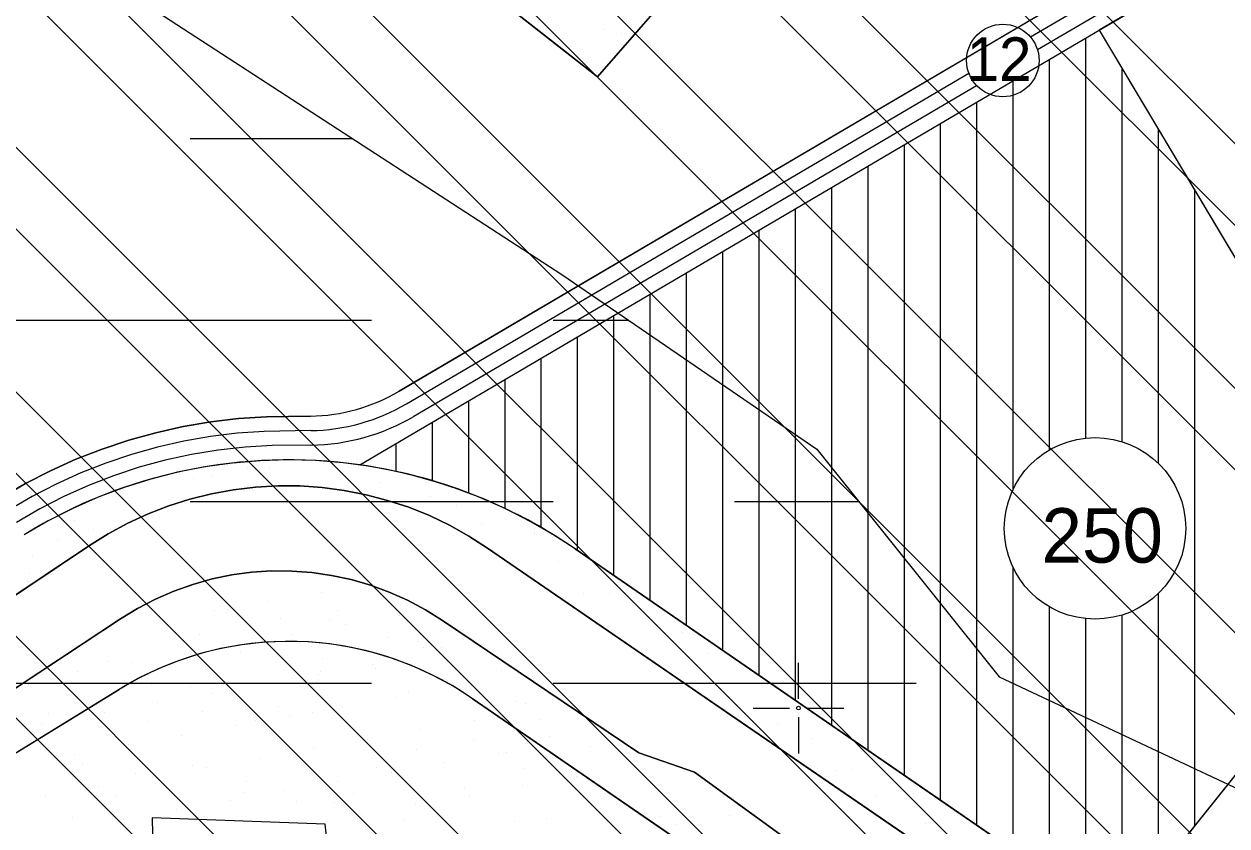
# Model space of a CAD drawing. Extents: x 419109 to 421295, y 4452223 to 4457798.
# Drawn here: x 420786.7 to 421118, y 4456967.5 to 4457188.4 of the extents above; entities that cross this region are included whole.
import ezdxf

# ---------------------------------------------------------------- set-up
doc = ezdxf.new("R2010")
doc.units = 0
for name, color, linetype in [('ADA', 7, 'Continuous'), ('ADAKENARI', 7, 'Continuous'), ('Default', 7, 'Continuous'), ('IPTAL', 7, 'Continuous'), ('KALDIRIM', 7, 'Continuous'), ('KD_DAIRE', 7, 'Continuous'), ('KD_YGEN', 7, 'Continuous'), ('PAFTALAMA', 7, 'Continuous'), ('PL_AYA_BOLGE_PARKI', 7, 'Continuous'), ('PL_AYA_PARK_DINLENME', 7, 'Continuous'), ('PL_KA_TARIM_ALANI', 7, 'Continuous'), ('PL_KON_MEV_250', 7, 'Continuous'), ('PL_TA_K_DERE', 7, 'Continuous'), ('SM_DAIRE', 7, 'Continuous'), ('SM_TAKS', 7, 'Continuous'), ('SN_TASKIN', 7, 'Continuous'), ('SN_TR_SIVILASMA', 7, 'Continuous'), ('SN_TR_TASKIN', 7, 'Continuous'), ('TR_ORTAYOGUNKONUT', 7, 'Continuous'), ('TR_PARKALANI', 7, 'Continuous')]:
    doc.layers.add(name, color=color, linetype=linetype)

# ---------------------------------------------------------------- blocks, each defined once
blk = doc.blocks.new('POINT_DISPLAY')
at = {"layer": 'Default'}
blk.add_line((0, 0), (0, 0), dxfattribs=at)

msp = doc.modelspace()

# ---------------------------------------------------------------- linework, layer by layer
at = {"layer": 'ADA'}
for p, q in [((420872.32, 4457230.59), (420944.69, 4457173.87)), ((420944.69, 4457173.87), (420983.82, 4457218.86))]:
    msp.add_line(p, q, dxfattribs=at)
at = {"layer": 'ADAKENARI'}
for p, q in [((421261.97, 4457305.97), (420889.99, 4457087.27)), ((421082.81, 4457186.72), (421276.69, 4457300.71)), ((420879.18, 4457066.99), (421082.81, 4457186.72)), ((421082.81, 4457186.72), (421168.99, 4457042.41)), ((420845.79, 4457079.74), (420838.12, 4457078.84)), ((420853.5, 4457080.25), (420845.79, 4457079.74)), ((420865.6, 4457080.43), (420853.5, 4457080.25)), ((420822.97, 4457075.86), (420815.53, 4457073.8)), ((420830.51, 4457077.54), (420822.97, 4457075.86)), ((420838.12, 4457078.84), (420830.51, 4457077.54)), ((420815.53, 4457073.8), (420808.2, 4457071.36)), ((420808.2, 4457071.36), (420801, 4457068.55)), ((420801, 4457068.55), (420793.96, 4457065.37)), ((420793.96, 4457065.37), (420787.1, 4457061.84)), ((420787.1, 4457061.84), (420780.42, 4457057.96)), ((420838.35, 4457059.03), (420844.38, 4457060.14)), ((420844.38, 4457060.14), (420850.46, 4457060.87)), ((420850.46, 4457060.87), (420856.58, 4457061.22)), ((420856.58, 4457061.22), (420862.71, 4457061.18)), ((420862.71, 4457061.18), (420868.82, 4457060.76)), ((420868.82, 4457060.76), (420874.9, 4457059.96)), ((420874.9, 4457059.96), (420880.91, 4457058.78)), ((420826.56, 4457055.69), (420832.4, 4457057.54)), ((420832.4, 4457057.54), (420838.35, 4457059.03)), ((420880.91, 4457058.78), (420886.84, 4457057.22)), ((420886.84, 4457057.22), (420892.66, 4457055.3)), ((420815.29, 4457050.9), (420820.85, 4457053.47)), ((420820.85, 4457053.47), (420826.56, 4457055.69)), ((420892.66, 4457055.3), (420898.35, 4457053.01)), ((420898.35, 4457053.01), (420903.88, 4457050.38)), ((420809.9, 4457047.99), (420815.29, 4457050.9)), ((420903.88, 4457050.38), (420909.23, 4457047.4)), ((420804.7, 4457044.74), (420809.9, 4457047.99)), ((420909.23, 4457047.4), (420914.39, 4457044.09)), ((420630.95, 4456928.5), (420804.7, 4457044.74)), ((420914.39, 4457044.09), (421171.91, 4456867.37)), ((420938.49, 4457043.86), (421082.79, 4456944.58)), ((421168.99, 4457042.41), (421087.91, 4456941.06)), ((420843.9, 4457036.68), (420838.48, 4457035.56)), ((420849.38, 4457037.41), (420843.9, 4457036.68)), ((420854.9, 4457037.77), (420849.38, 4457037.41)), ((420860.42, 4457037.74), (420854.9, 4457037.77)), ((420865.94, 4457037.33), (420860.42, 4457037.74)), ((420871.41, 4457036.54), (420865.94, 4457037.33)), ((420876.81, 4457035.38), (420871.41, 4457036.54)), ((420833.16, 4457034.08), (420827.95, 4457032.23)), ((420838.48, 4457035.56), (420833.16, 4457034.08)), ((420882.12, 4457033.84), (420876.81, 4457035.38)), ((420887.31, 4457031.94), (420882.12, 4457033.84)), ((420822.88, 4457030.02), (420817.98, 4457027.47)), ((420827.95, 4457032.23), (420822.88, 4457030.02)), ((420892.36, 4457029.68), (420887.31, 4457031.94)), ((420897.24, 4457027.09), (420892.36, 4457029.68)), ((420817.98, 4457027.47), (420813.26, 4457024.59)), ((420901.93, 4457024.15), (420897.24, 4457027.09)), ((420813.26, 4457024.59), (420739.37, 4456975.79)), ((420956.05, 4456987.65), (420901.93, 4457024.15)), ((420547.79, 4456842.07), (420812.9, 4457005.15)), ((420910.15, 4457002.67), (421151.42, 4456836.67)), ((420971.35, 4456982.36), (420956.05, 4456987.65)), ((421020.78, 4456946.46), (420971.35, 4456982.36))]:
    msp.add_line(p, q, dxfattribs=at)
for centre, radius, start, end in [((420864.86, 4457130.01), 49.59, 270.8558, 300.4536), ((420859.62, 4456929.21), 139.16, 81.9174, 121.5978), ((420859.62, 4456929.21), 139.16, 55.4707, 81.9174), ((420859.62, 4456929.21), 89.16, 55.4707, 121.5978)]:
    msp.add_arc(centre, radius, start, end, dxfattribs=at)
at = {"layer": 'IPTAL'}
msp.add_lwpolyline([(421117.92, 4456845.77), (421087.69, 4456887.7), (421004.15, 4456947.18), (420973.59, 4456959.21), (420970.86, 4456960.28), (420965.2, 4456935.04), (420945.78, 4456938.13), (420942.69, 4456918.71), (420931.03, 4456920.57), (420928.89, 4456920.91), (420925.17, 4456897.5), (420901.76, 4456901.22), (420895.57, 4456871.93), (420880.45, 4456871.93), (420869.64, 4456968.04), (420821.97, 4456969.8), (420824.18, 4456862.66), (420826.16, 4456766.18)], dxfattribs=at)
at = {"layer": 'KALDIRIM'}
for p, q in [((421065.85, 4457181.39), (421275.31, 4457304.53)), ((421063.92, 4457184.89), (421265.09, 4457303.17)), ((420892.02, 4457083.82), (421046.94, 4457174.91)), ((420894.05, 4457080.37), (421049.06, 4457171.51)), ((420852.84, 4457076.22), (420845.42, 4457075.69)), ((420865.66, 4457076.43), (420852.84, 4457076.22)), ((420830.71, 4457073.51), (420823.46, 4457071.86)), ((420838.04, 4457074.78), (420830.71, 4457073.51)), ((420845.42, 4457075.69), (420838.04, 4457074.78)), ((420816.3, 4457069.85), (420809.25, 4457067.49)), ((420823.46, 4457071.86), (420816.3, 4457069.85)), ((420832.86, 4457069.85), (420825.59, 4457068.27)), ((420840.19, 4457071.05), (420832.86, 4457069.85)), ((420847.58, 4457071.87), (420840.19, 4457071.05)), ((420855, 4457072.3), (420847.58, 4457071.87)), ((420865.72, 4457072.43), (420855, 4457072.3)), ((420809.25, 4457067.49), (420802.33, 4457064.76)), ((420818.42, 4457066.32), (420811.36, 4457064)), ((420825.59, 4457068.27), (420818.42, 4457066.32)), ((420802.33, 4457064.76), (420795.55, 4457061.7)), ((420811.36, 4457064), (420804.43, 4457061.31)), ((420795.55, 4457061.7), (420788.94, 4457058.29)), ((420804.43, 4457061.31), (420797.65, 4457058.27)), ((420788.94, 4457058.29), (420782.51, 4457054.56)), ((420797.65, 4457058.27), (420791.04, 4457054.88)), ((420791.04, 4457054.88), (420784.61, 4457051.15))]:
    msp.add_line(p, q, dxfattribs=at)
for radius in [53.59, 57.59]:
    msp.add_arc((420864.86, 4457130.01), radius, 270.8558, 300.4536, dxfattribs=at)
at = {"layer": 'KD_DAIRE'}
msp.add_circle((421056.31, 4457178.39), 10, dxfattribs=at)
at = {"layer": 'PAFTALAMA'}
for p, q in [((421000, 4457002.5), (421000, 4457012.5)), ((420987.5, 4457000), (420997.5, 4457000)), ((421002.5, 4457000), (421012.5, 4457000)), ((421000, 4456997.5), (421000, 4456987.5))]:
    msp.add_line(p, q, dxfattribs=at)
msp.add_circle((421000, 4457000), 0.5, dxfattribs=at)
at = {"layer": 'PL_AYA_BOLGE_PARKI'}
msp.add_lwpolyline([(420999.98, 4456940.86), (420910.15, 4457002.67), (420905.05, 4457005.93), (420899.75, 4457008.83), (420894.25, 4457011.37), (420888.6, 4457013.53), (420882.81, 4457015.3), (420876.92, 4457016.68), (420870.95, 4457017.65), (420864.92, 4457018.21), (420858.87, 4457018.37), (420852.82, 4457018.11), (420846.81, 4457017.45), (420840.85, 4457016.38), (420834.98, 4457014.9), (420829.23, 4457013.03), (420823.61, 4457010.78), (420818.16, 4457008.15), (420812.9, 4457005.15), (420547.79, 4456842.07)], dxfattribs=at)
at = {"layer": 'PL_AYA_PARK_DINLENME'}
msp.add_lwpolyline([(420903.38, 4457278.01), (420983.82, 4457218.86), (420944.69, 4457173.87), (420872.32, 4457230.59)], close=True, dxfattribs=at)
for points in [[(421082.79, 4456944.58), (420938.5, 4457043.86), (420932.08, 4457048.02), (420925.44, 4457051.82), (420918.61, 4457055.25), (420911.6, 4457058.3), (420904.43, 4457060.96), (420897.12, 4457063.22), (420889.7, 4457065.08), (420882.2, 4457066.53), (420874.62, 4457067.56), (420867, 4457068.18), (420859.35, 4457068.37), (420851.71, 4457068.15), (420844.09, 4457067.5), (420836.52, 4457066.44), (420829.01, 4457064.97), (420821.6, 4457063.08), (420814.31, 4457060.79), (420807.15, 4457058.1), (420800.15, 4457055.02), (420793.32, 4457051.57), (420786.7, 4457047.74)], [(420448.86, 4456822.28), (420630.95, 4456928.5), (420804.7, 4457044.74), (420809.9, 4457047.99), (420815.29, 4457050.9), (420820.85, 4457053.47), (420826.56, 4457055.69), (420832.4, 4457057.54), (420838.35, 4457059.03), (420844.38, 4457060.14), (420850.46, 4457060.87), (420856.58, 4457061.22), (420862.71, 4457061.18), (420868.82, 4457060.76), (420874.9, 4457059.96), (420880.91, 4457058.78), (420886.84, 4457057.22), (420892.66, 4457055.3), (420898.35, 4457053.01), (420903.88, 4457050.38), (420909.23, 4457047.4), (420914.39, 4457044.09), (421171.91, 4456867.37), (421285.4, 4456820.57)], [(420739.37, 4456975.79), (420813.26, 4457024.59), (420817.98, 4457027.47), (420822.88, 4457030.02), (420827.95, 4457032.23), (420833.16, 4457034.08), (420838.48, 4457035.56), (420843.9, 4457036.68), (420849.38, 4457037.41), (420854.9, 4457037.77), (420860.42, 4457037.74), (420865.94, 4457037.33), (420871.41, 4457036.54), (420876.81, 4457035.38), (420882.12, 4457033.84), (420887.31, 4457031.94), (420892.36, 4457029.68), (420897.24, 4457027.09), (420901.93, 4457024.15), (420956.05, 4456987.65), (420971.35, 4456982.36), (421020.78, 4456946.46), (421144.37, 4456851.12)], [(421151.42, 4456836.67), (420910.15, 4457002.67), (420905.05, 4457005.93), (420899.75, 4457008.83), (420894.25, 4457011.37), (420888.6, 4457013.53), (420882.81, 4457015.3), (420876.92, 4457016.68), (420870.95, 4457017.65), (420864.92, 4457018.21), (420858.87, 4457018.37), (420852.82, 4457018.11), (420846.81, 4457017.45), (420840.85, 4457016.38), (420834.98, 4457014.9), (420829.23, 4457013.03), (420823.61, 4457010.78), (420818.16, 4457008.15), (420812.9, 4457005.15), (420547.79, 4456842.07)]]:
    msp.add_lwpolyline(points, dxfattribs=at)
at = {"layer": 'PL_KA_TARIM_ALANI'}
msp.add_lwpolyline([(421290.4, 4457299.88), (421285.71, 4457301.56), (421276.69, 4457300.71), (421082.81, 4457186.72), (421168.99, 4457042.41), (421087.91, 4456941.06), (421179.38, 4456878.12), (421285.57, 4456837.09)], dxfattribs=at)
at = {"layer": 'PL_KON_MEV_250'}
for points in [[(420889.99, 4457087.27), (421072.13, 4457194.36), (421055.36, 4457228.47), (421058.15, 4457230.59), (421038.59, 4457256.02), (420983.82, 4457218.86), (420944.69, 4457173.87), (420931.4, 4457184.28), (420872.32, 4457230.59), (420903.38, 4457278.01), (420946.65, 4457344.05), (420907.53, 4457385.13), (421002.06, 4457448.84)], [(420780.42, 4457057.96), (420787.1, 4457061.84), (420793.96, 4457065.37), (420801, 4457068.55), (420808.2, 4457071.36), (420815.53, 4457073.8), (420822.97, 4457075.86), (420830.51, 4457077.54), (420838.12, 4457078.84), (420845.79, 4457079.74), (420853.5, 4457080.25), (420865.6, 4457080.43)]]:
    msp.add_lwpolyline(points, dxfattribs=at)
msp.add_lwpolyline([(420879.18, 4457066.99), (421082.81, 4457186.72), (421168.99, 4457042.41), (421087.91, 4456941.06), (421082.79, 4456944.58), (420938.49, 4457043.86), (420938.5, 4457043.86), (420932.51, 4457047.75), (420926.34, 4457051.33), (420919.99, 4457054.59), (420913.49, 4457057.52), (420906.84, 4457060.12), (420900.07, 4457062.36), (420893.19, 4457064.26), (420886.22, 4457065.81)], close=True, dxfattribs=at)
msp.add_arc((420864.86, 4457130.01), 49.59, 270.8558, 300.4536, dxfattribs=at)
at = {"layer": 'PL_TA_K_DERE'}
for points in [[(421285.4, 4456820.57), (421171.91, 4456867.37), (420914.39, 4457044.09), (420909.23, 4457047.4), (420903.88, 4457050.38), (420898.35, 4457053.01), (420892.66, 4457055.3), (420886.84, 4457057.22), (420880.91, 4457058.78), (420874.9, 4457059.96), (420868.82, 4457060.76), (420862.71, 4457061.18), (420856.58, 4457061.22), (420850.46, 4457060.87), (420844.38, 4457060.14), (420838.35, 4457059.03), (420832.4, 4457057.54), (420826.56, 4457055.69), (420820.85, 4457053.47), (420815.29, 4457050.9), (420809.9, 4457047.99), (420804.7, 4457044.74), (420630.95, 4456928.5), (420448.86, 4456822.28)], [(420739.37, 4456975.79), (420813.26, 4457024.59), (420817.98, 4457027.47), (420822.88, 4457030.02), (420827.95, 4457032.23), (420833.16, 4457034.08), (420838.48, 4457035.56), (420843.9, 4457036.68), (420849.38, 4457037.41), (420854.9, 4457037.77), (420860.42, 4457037.74), (420865.94, 4457037.33), (420871.41, 4457036.54), (420876.81, 4457035.38), (420882.12, 4457033.84), (420887.31, 4457031.94), (420892.36, 4457029.68), (420897.24, 4457027.09), (420901.93, 4457024.15), (420956.05, 4456987.65), (420971.35, 4456982.36), (421020.78, 4456946.46), (421144.37, 4456851.12)]]:
    msp.add_lwpolyline(points, dxfattribs=at)
at = {"layer": 'SM_DAIRE'}
msp.add_circle((421081.7, 4457049.5), 25, dxfattribs=at)
at = {"layer": 'SN_TASKIN'}
msp.add_lwpolyline([(420304.2, 4457786), (420304.13, 4457785.63), (420361.4, 4457753.33), (420365.13, 4457670.4), (420353.37, 4457516.08), (420349.76, 4457409.43), (420362.12, 4457324.02), (420428.86, 4457299.97), (420651.65, 4457251.03), (420800.51, 4457206.77), (420934.84, 4457119.42), (421005.12, 4457071.28), (421055.3, 4457008.56), (421130.37, 4456973.34), (421233.23, 4456921.91), (421285.98, 4456875.69)], dxfattribs=at)
at = {"layer": 'SN_TR_SIVILASMA'}
for p, q in [((421284.14, 4456699.66), (420198.29, 4457785.51)), ((421284.37, 4456721.88), (420219.35, 4457786.9)), ((421284.84, 4456766.32), (420264.73, 4457786.42)), ((421285.07, 4456788.54), (420287.42, 4457786.18)), ((421285.53, 4456832.97), (420332.8, 4457785.7)), ((421285.76, 4456855.19), (420355.49, 4457785.46)), ((421286.23, 4456899.63), (420400.88, 4457784.98)), ((421286.46, 4456921.85), (420423.57, 4457784.74)), ((421286.92, 4456966.29), (420468.95, 4457784.26)), ((421287.15, 4456988.51), (420491.64, 4457784.02)), ((421283.68, 4456655.22), (420178.33, 4457760.57)), ((421283.45, 4456633), (420168.35, 4457748.09)), ((421282.98, 4456588.57), (420148.4, 4457723.15)), ((421282.75, 4456566.35), (420138.42, 4457710.68)), ((421282.29, 4456521.91), (420118.46, 4457685.73)), ((421282.05, 4456499.69), (420108.49, 4457673.26))]:
    msp.add_line(p, q, dxfattribs=at)
at = {"layer": 'SN_TR_TASKIN'}
for p, q in [((420832.43, 4457156.9), (420877.19, 4457156.9)), ((420782.43, 4457106.9), (420882.43, 4457106.9)), ((420932.43, 4457106.9), (420953.11, 4457106.9)), ((420832.43, 4457056.9), (420932.43, 4457056.9)), ((420982.43, 4457056.9), (421016.62, 4457056.9)), ((420782.43, 4457006.9), (420882.43, 4457006.9)), ((420932.43, 4457006.9), (421032.43, 4457006.9))]:
    msp.add_line(p, q, dxfattribs=at)
at = {"layer": 'TR_ORTAYOGUNKONUT'}
for p, q in [((421079.18, 4457074.37), (421079.18, 4457184.58)), ((421069.18, 4457071.14), (421069.18, 4457178.7)), ((421089.18, 4457073.36), (421089.18, 4457176.05)), ((421059.18, 4457060.35), (421059.18, 4457172.82)), ((421049.18, 4456967.7), (421049.18, 4457166.94)), ((421039.18, 4456974.58), (421039.18, 4457161.06)), ((421099.18, 4457067.38), (421099.18, 4457159.31)), ((421029.18, 4456981.46), (421029.18, 4457155.18)), ((421019.18, 4456988.34), (421019.18, 4457149.3)), ((421009.18, 4456995.22), (421009.18, 4457143.42)), ((421109.18, 4456967.65), (421109.18, 4457142.56)), ((420999.18, 4457002.1), (420999.18, 4457137.54)), ((420989.18, 4457008.98), (420989.18, 4457131.67)), ((420979.18, 4457015.86), (420979.18, 4457125.79)), ((420969.18, 4457022.74), (420969.18, 4457119.91)), ((420959.18, 4457029.62), (420959.18, 4457114.03)), ((420949.18, 4457036.51), (420949.18, 4457108.15)), ((420939.18, 4457043.39), (420939.18, 4457102.27)), ((420929.18, 4457049.68), (420929.18, 4457096.39)), ((420919.18, 4457054.96), (420919.18, 4457090.51)), ((420909.18, 4457059.2), (420909.18, 4457084.63)), ((420899.18, 4457062.61), (420899.18, 4457078.75)), ((420889.18, 4457065.15), (420889.18, 4457072.87)), ((421059.18, 4456960.82), (421059.18, 4457038.65)), ((421099.18, 4456955.15), (421099.18, 4457031.62)), ((421069.18, 4456953.94), (421069.18, 4457027.86)), ((421079.18, 4456947.06), (421079.18, 4457024.63)), ((421089.18, 4456942.65), (421089.18, 4457025.64))]:
    msp.add_line(p, q, dxfattribs=at)
for points in [[(420889.99, 4457087.27), (421072.13, 4457194.36), (421055.36, 4457228.47), (421058.15, 4457230.59), (421038.59, 4457256.02), (420983.82, 4457218.86), (420944.69, 4457173.87), (420931.4, 4457184.28), (420872.32, 4457230.59), (420903.38, 4457278.01), (420946.65, 4457344.05), (420907.53, 4457385.13), (421002.06, 4457448.84)], [(420780.42, 4457057.96), (420787.1, 4457061.84), (420793.96, 4457065.37), (420801, 4457068.55), (420808.2, 4457071.36), (420815.53, 4457073.8), (420822.97, 4457075.86), (420830.51, 4457077.54), (420838.12, 4457078.84), (420845.79, 4457079.74), (420853.5, 4457080.25), (420865.6, 4457080.43)]]:
    msp.add_lwpolyline(points, dxfattribs=at)
msp.add_arc((420864.86, 4457130.01), 49.59, 270.8558, 300.4536, dxfattribs=at)

# ---------------------------------------------------------------- block references
at = {"layer": 'TR_PARKALANI', "xscale": 0.1, "yscale": 0.10000000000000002}
for p in [(420946.18, 4457186.89), (420951.18, 4457185.84), (420931.4, 4457184.28), (420933.81, 4457183.51), (420848.29, 4457065.91), (420854.37, 4457066.14), (420833.51, 4457063.31), (420838.73, 4457063.82), (420818.74, 4457060.7), (420884.49, 4457062.14), (420898.68, 4457058.32), (420896.67, 4457053.85), (420905.92, 4457055.77), (420800.65, 4457051.6), (420805.71, 4457049.33), (420912.59, 4457050.8), (420927.36, 4457049.39), (420795.86, 4457046.51), (420810.63, 4457049.12), (420912.58, 4457046.79), (420927.36, 4457048.19), (420789.16, 4457041.96), (420934.02, 4457040.41), (420788.33, 4457037.17), (420787.75, 4457034.93), (420868.62, 4457031.96), (420940.68, 4457031.43), (420947.96, 4457031.61), (420839.07, 4457026.75), (420842.69, 4457027.24), (420853.84, 4457029.35), (420873.1, 4457026.95), (420954.3, 4457028.21), (420824.3, 4457024.14), (420857.46, 4457024.63), (420870.97, 4457024.13), (420875.28, 4457022.98), (420890.05, 4457025.58), (420962.11, 4457025.06), (420809.53, 4457021.54), (420835.13, 4457020.17), (420860.5, 4457020.37), (420947.34, 4457022.45), (420968.2, 4457020.68), (420845.73, 4457017.77), (420861.19, 4457018.3), (420887, 4457019.42), (420895.31, 4457018.46), (420896.71, 4457016.6), (420901.77, 4457016.82), (420830.96, 4457015.16), (420831.65, 4457013.09), (420846.42, 4457015.7), (420868.78, 4457013.56), (420968.77, 4457016.08), (420974.9, 4457015.06), (420801.42, 4457009.95), (420809.67, 4457012.75), (420816.19, 4457012.56), (420868.3, 4457009.94), (420882.63, 4457011.93), (420883.55, 4457010.95), (420918.14, 4457010.23), (420787.8, 4457006.57), (420821.86, 4457006.6), (420853.08, 4457006.72), (420867.85, 4457009.32), (420903.37, 4457007.62), (420975.43, 4457007.1), (420832.47, 4457005.98), (420838.31, 4457004.11), (420889.29, 4457002.95), (420892.65, 4457004.27), (420904.06, 4457005.55), (420823.54, 4457001.51), (420856.81, 4457000.3), (420874.52, 4457000.34), (420922.26, 4457001.9), (420924.8, 4457001.25), (420996.86, 4457000.72), (420793.3, 4456998.37), (420808.77, 4456998.9), (420820.98, 4456996.34), (420835.76, 4456999.07), (420850.54, 4456996.46), (420859.74, 4456997.74), (420866.18, 4456998.78), (420910.72, 4456996.57), (420928.71, 4456996.84), (420982.09, 4456998.12), (420791.42, 4456995.66), (420844.97, 4456995.13), (420895.95, 4456993.97), (420994.27, 4456995.78), (420815.43, 4456989.92), (420830.2, 4456992.53), (420880.08, 4456991.26), (420881.18, 4456991.36), (420910.49, 4456990.97), (420931.46, 4456992.27), (421003.52, 4456991.74), (420800.65, 4456987.32), (420866.4, 4456988.76), (420894.85, 4456988.65), (420917.38, 4456987.59), (420919.6, 4456987.71), (420942.62, 4456989.31), (420957.39, 4456986.7), (420802.75, 4456984.58), (420833.16, 4456984.3), (420836.86, 4456983.55), (420851.63, 4456986.15), (420883.76, 4456983.75), (420902.61, 4456984.99), (420924.4, 4456983.44), (420952.9, 4456985.89), (421014.7, 4456983.19), (420817.52, 4456981.98), (420822.09, 4456980.94), (420847.92, 4456979.79), (420873.06, 4456979.78), (420887.84, 4456982.38), (420938.81, 4456981.22), (420939.17, 4456980.84), (421010.18, 4456982.76), (420807.32, 4456978.34), (420847.06, 4456976.77), (420858.29, 4456977.17), (420877.48, 4456976.48), (420908.1, 4456978.07), (420924.04, 4456978.61), (420959.56, 4456976.91), (420973.55, 4456979.67), (420974.33, 4456979.52), (421031.62, 4456976.39), (420792.54, 4456975.73), (420812.08, 4456975.82), (420843.52, 4456974.57), (420861.84, 4456974.16), (420872.27, 4456974.11), (420894.5, 4456973.4), (420909.27, 4456976.01), (421016.84, 4456973.78), (421021.21, 4456975.79), (420800.14, 4456969.81), (420828.75, 4456971.96), (420836.43, 4456970.14), (420879.72, 4456970.8), (420945.47, 4456972.24), (420962.06, 4456970.03), (420980.99, 4456970.54), (420813.98, 4456969.36), (420864.95, 4456968.19), (420891.38, 4456968.95), (420921.79, 4456968.67), (420930.7, 4456969.63), (420966.22, 4456967.93), (421035.12, 4456968.27)]:
    msp.add_blockref('POINT_DISPLAY', p, dxfattribs=at)

# ---------------------------------------------------------------- texts
at = {"layer": 'KD_YGEN'}
msp.add_text('12', height=12, dxfattribs=at).set_placement((421046.34, 4457172.78))
at = {"layer": 'SM_TAKS'}
msp.add_text('250', height=15, dxfattribs=at).set_placement((421066.96, 4457040.06))

doc.saveas('drawing.dxf')
